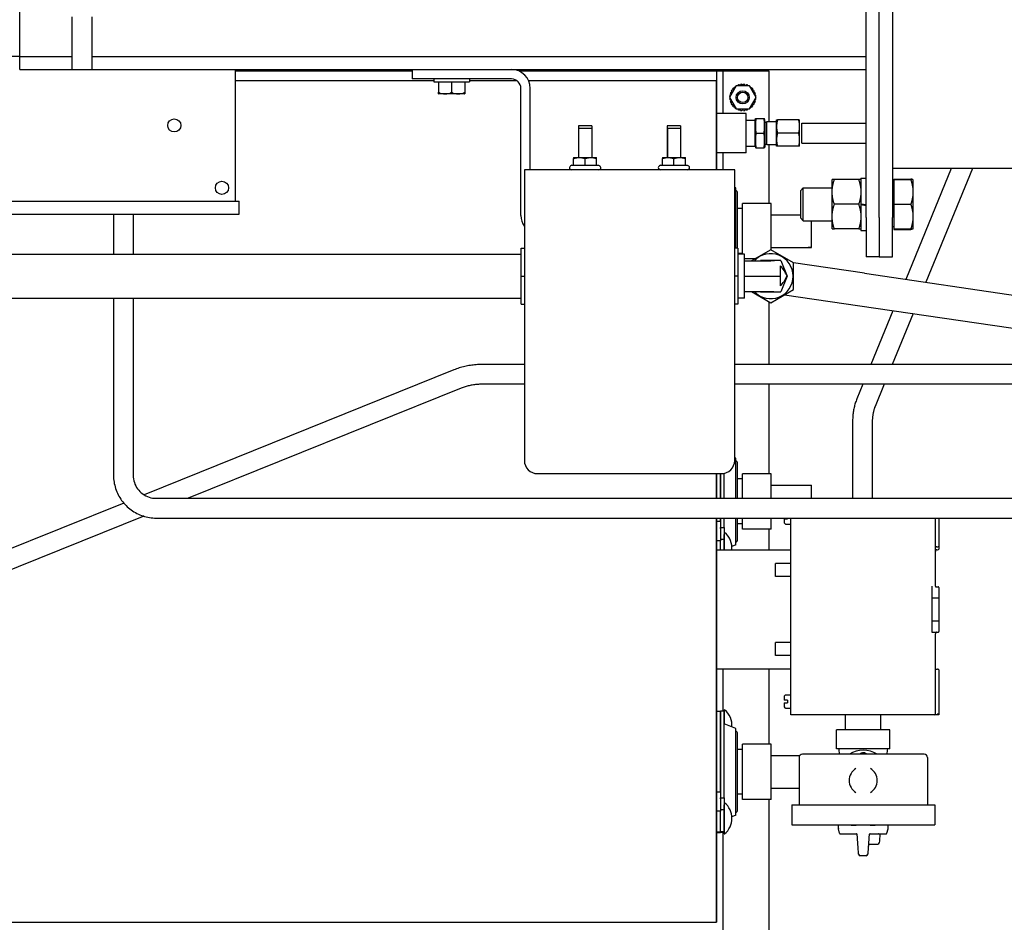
# Model space of a CAD drawing. Header units: inches. Extents: x 24 to 1128, y -94 to 748.
# Tile 467 of 546: x 455 to 474, y 502 to 519. Entities that reach past the tile are written whole.
import ezdxf

# ---------------------------------------------------------------- set-up
doc = ezdxf.new("R2010")
doc.units = ezdxf.units.IN
doc.header["$LTSCALE"] = 32
doc.header["$MEASUREMENT"] = 0
doc.layers.add('Dimension (ANSI)', color=7, linetype='Continuous', lineweight=25)
doc.layers.add('Visible (ANSI)', color=7, linetype='Continuous', lineweight=30)
doc.styles.add('Note Text (ANSI)', font='tahoma.ttf')
doc.dimstyles.new('Architectural (ANSI)', dxfattribs={"dimscale": 32, "dimtxt": 0.125, "dimasz": 0.098425, "dimexe": 0.125, "dimexo": 0.0625, "dimgap": 0.031496, "dimtad": 0, "dimtih": 1, "dimtoh": 1, "dimdec": 4, "dimrnd": 1e-08, "dimzin": 3, "dimdsep": 46, "dimlunit": 4, "dimtxsty": 'Note Text (ANSI)', "dimcen": 0.09, "dimdle": 0.393701, "dimclrd": 256, "dimclre": 256, "dimclrt": 256, "dimadec": 0, "dimazin": 3, "dimtfac": 0.96, "dimtofl": 0, "dimtmove": 0, "dimatfit": 3, "dimfxl": 1, "dimfrac": 2, "dimtolj": 1, "dimtzin": 12, "dimlwd": -1, "dimlwe": -1, "dimarcsym": 0})

# ---------------------------------------------------------------- blocks, each defined once
blk = doc.blocks.new('*D22')
at = {"layer": 'Defpoints', "color": 0, "transparency": 16777216}
for p in [(450.012, 697.62), (363.389, 480.059), (493.915, 480.059)]:
    blk.add_point(p, dxfattribs=at)
at = {"layer": 'Dimension (ANSI)', "transparency": 16777216}
for p, q in [((448.012, 697.62), (359.389, 697.62)), ((363.389, 694.471), (363.389, 595.373)), ((363.389, 483.209), (363.389, 588.307)), ((491.915, 480.059), (359.389, 480.059))]:
    blk.add_line(p, q, dxfattribs=at)
for points in [[(362.864, 694.471), (363.914, 694.471), (363.389, 697.62)], [(362.864, 483.209), (363.914, 483.209), (363.389, 480.059)]]:
    blk.add_solid(points, dxfattribs=at)
at = {"layer": 'Dimension (ANSI)', "transparency": 16777216, "insert": (350.24, 594.365), "char_height": 4, "attachment_point": 1, "style": 'Note Text (ANSI)'}
blk.add_mtext('\\A1;18\'-1 9/16"', dxfattribs=at)

msp = doc.modelspace()

# ---------------------------------------------------------------- linework, layer by layer
at = {"layer": 'Visible (ANSI)'}
for p, q in [((471.04029, 515.1213), (471.04029, 533.2463)), ((471.54029, 533.24628), (471.54029, 515.12128)), ((454.94385, 518.1838), (454.94385, 530.1838)), ((471.29029, 515.1213), (471.29029, 524.18379)), ((455.94429, 517.9338), (455.94429, 518.9338)), ((456.31929, 517.9338), (456.31929, 518.9338)), ((454.94385, 518.1838), (434.7923, 518.1838)), ((454.94385, 518.1838), (455.94429, 518.1838)), ((454.94385, 518.1838), (455.94429, 518.1838)), ((454.94385, 517.9338), (454.94385, 518.1838)), ((456.31929, 518.1838), (471.04029, 518.1838)), ((456.31929, 518.1838), (471.04029, 518.1838)), ((454.94385, 517.9338), (471.04029, 517.9338)), ((455.94429, 517.9338), (456.31929, 517.9338)), ((459.04029, 517.9338), (459.04029, 515.4338)), ((462.40796, 517.90349), (459.04029, 517.90349)), ((462.40796, 517.9338), (462.40796, 517.7545)), ((468.19385, 517.90349), (464.43946, 517.90349)), ((468.19385, 517.90349), (468.19385, 517.72419)), ((468.31885, 517.90349), (468.19385, 517.90349)), ((469.19385, 517.90349), (468.31885, 517.90349)), ((468.31885, 517.09919), (468.31885, 517.90349)), ((469.19385, 516.94294), (469.19385, 517.90349)), ((459.04029, 517.72419), (462.81996, 517.72419)), ((459.04029, 517.72419), (462.81996, 517.72419)), ((464.29517, 517.7545), (462.40796, 517.7545)), ((462.81996, 517.7545), (462.81996, 517.6995)), ((463.49596, 517.7545), (463.49596, 517.6995)), ((463.49596, 517.72419), (464.39492, 517.72419)), ((463.49596, 517.72419), (464.39492, 517.72419)), ((464.62136, 517.72419), (468.19385, 517.72419)), ((464.62136, 517.72419), (468.19385, 517.72419)), ((468.19385, 517.72419), (468.19385, 516.02571)), ((468.19385, 516.02571), (468.19385, 517.72419)), ((462.81996, 517.6995), (463.49596, 517.6995)), ((462.90796, 517.6995), (462.90796, 517.5003)), ((463.15796, 517.6995), (463.15796, 517.5003)), ((463.40796, 517.6995), (463.40796, 517.5003)), ((464.47447, 515.15941), (464.47447, 517.5752)), ((464.65377, 516.02571), (464.65377, 517.5752)), ((468.56756, 517.62224), (468.44126, 517.40349)), ((468.49243, 517.50049), (468.47553, 517.52528)), ((468.4894, 517.54735), (468.51906, 517.54288)), ((468.51906, 517.54288), (468.5081, 517.57081)), ((468.52654, 517.58924), (468.54445, 517.58221)), ((468.55192, 517.59515), (468.54999, 517.60795)), ((468.82015, 517.62224), (468.56756, 517.62224)), ((468.59815, 517.62224), (468.59909, 517.63483)), ((468.6237, 517.64344), (468.64338, 517.62224)), ((468.64435, 517.62224), (468.65295, 517.65012)), ((468.67885, 517.65304), (468.69385, 517.62706)), ((468.69385, 517.62706), (468.70885, 517.65304)), ((468.73476, 517.65012), (468.74336, 517.62224)), ((468.74433, 517.62224), (468.76401, 517.64344)), ((468.78862, 517.63483), (468.78956, 517.62224)), ((468.94645, 517.40349), (468.82015, 517.62224)), ((468.83772, 517.60795), (468.83579, 517.59515)), ((468.84326, 517.58221), (468.86117, 517.58924)), ((468.87961, 517.57081), (468.86865, 517.54288)), ((468.86865, 517.54288), (468.89831, 517.54735)), ((468.91218, 517.52528), (468.89528, 517.50049)), ((462.90796, 517.472), (462.90796, 517.5003)), ((463.03296, 517.4695), (462.91151, 517.4695)), ((463.28296, 517.4695), (463.03296, 517.4695)), ((463.40441, 517.4695), (463.28296, 517.4695)), ((463.40796, 517.5003), (463.40796, 517.472)), ((468.44126, 517.40349), (468.56756, 517.18474)), ((468.44852, 517.41606), (468.4443, 517.41849)), ((468.4443, 517.38849), (468.44852, 517.39092)), ((468.44722, 517.44439), (468.46871, 517.45102)), ((468.46871, 517.35596), (468.44722, 517.36258)), ((468.47205, 517.45681), (468.4539, 517.47364)), ((468.4539, 517.33333), (468.47205, 517.35017)), ((468.46251, 517.49825), (468.49243, 517.50049)), ((468.82015, 517.18474), (468.94645, 517.40349)), ((468.89528, 517.50049), (468.9252, 517.49825)), ((468.93381, 517.47364), (468.91566, 517.45681)), ((468.91566, 517.35017), (468.93381, 517.33333)), ((468.919, 517.45102), (468.94049, 517.44439)), ((468.94049, 517.36258), (468.919, 517.35596)), ((468.9434, 517.41849), (468.93919, 517.41606)), ((468.93919, 517.39092), (468.9434, 517.38849)), ((468.49243, 517.30649), (468.46251, 517.30873)), ((468.47553, 517.2817), (468.49243, 517.30649)), ((468.51906, 517.2641), (468.4894, 517.25962)), ((468.5081, 517.23617), (468.51906, 517.2641)), ((468.54445, 517.22477), (468.52654, 517.21774)), ((468.54999, 517.19903), (468.55192, 517.21183)), ((468.56756, 517.18474), (468.82015, 517.18474)), ((468.59909, 517.17214), (468.59815, 517.18474)), ((468.64338, 517.18474), (468.6237, 517.16353)), ((468.65295, 517.15686), (468.64435, 517.18474)), ((468.69385, 517.17992), (468.67885, 517.15394)), ((468.70885, 517.15394), (468.69385, 517.17992)), ((468.74336, 517.18474), (468.73476, 517.15686)), ((468.76401, 517.16353), (468.74433, 517.18474)), ((468.78956, 517.18474), (468.78862, 517.17214)), ((468.83579, 517.21183), (468.83772, 517.19903)), ((468.86117, 517.21774), (468.84326, 517.22477)), ((468.86865, 517.2641), (468.87961, 517.23617)), ((468.89831, 517.25962), (468.86865, 517.2641)), ((468.9252, 517.30873), (468.89528, 517.30649)), ((468.89528, 517.30649), (468.91218, 517.2817)), ((468.75685, 517.09919), (468.19385, 517.09919)), ((468.75685, 516.34919), (468.75685, 517.09919)), ((468.75685, 516.96893), (468.93079, 516.97197)), ((468.93079, 516.97197), (468.93605, 517.00519)), ((468.93079, 516.47641), (468.93079, 516.97197)), ((468.93605, 517.00519), (468.94293, 517.00519)), ((468.94293, 517.00519), (469.10022, 517.00519)), ((469.10022, 517.00519), (469.10788, 517.00519)), ((469.12079, 516.932), (469.10788, 517.00519)), ((469.33585, 516.84919), (469.33585, 516.97419)), ((469.75782, 516.97419), (469.35389, 516.97419)), ((469.77585, 516.84919), (469.77585, 516.97419)), ((465.82122, 516.86072), (465.57122, 516.86072)), ((465.57122, 516.86072), (465.57122, 516.26171)), ((465.82154, 516.81422), (465.57154, 516.81422)), ((465.57154, 516.81422), (465.57154, 516.26171)), ((465.82122, 516.86072), (465.82122, 516.81422)), ((465.82154, 516.81422), (465.82154, 516.26171)), ((467.50922, 516.86072), (467.25922, 516.86072)), ((467.25922, 516.86072), (467.25922, 516.26171)), ((467.50954, 516.81422), (467.25954, 516.81422)), ((467.25954, 516.81422), (467.25954, 516.26171)), ((467.50922, 516.86072), (467.50922, 516.81422)), ((467.50954, 516.81422), (467.50954, 516.26171)), ((469.12079, 516.51638), (469.12079, 516.932)), ((469.12079, 516.932), (469.1531, 516.932)), ((469.1531, 516.50544), (469.1531, 516.94294)), ((469.1531, 516.94294), (469.33585, 516.94294)), ((469.33585, 516.59919), (469.33585, 516.84919)), ((469.77585, 516.59919), (469.77585, 516.84919)), ((469.81645, 516.53669), (469.81645, 516.91169)), ((469.81645, 516.91169), (471.04029, 516.91169)), ((468.94293, 516.72419), (469.10022, 516.72419)), ((469.33585, 516.47419), (469.33585, 516.59919)), ((469.75782, 516.72419), (469.35389, 516.72419)), ((469.77585, 516.47419), (469.77585, 516.59919)), ((468.75685, 516.47944), (468.93079, 516.47641)), ((468.93079, 516.47641), (468.93605, 516.44319)), ((468.94293, 516.44319), (468.93605, 516.44319)), ((468.94293, 516.44319), (469.10022, 516.44319)), ((469.10788, 516.44319), (469.10022, 516.44319)), ((469.12079, 516.51638), (469.10788, 516.44319)), ((469.12079, 516.51638), (469.1531, 516.51638)), ((469.1531, 516.50544), (469.33585, 516.50544)), ((469.19385, 515.38969), (469.19385, 516.50544)), ((469.75782, 516.47419), (469.35389, 516.47419)), ((469.81645, 516.53669), (471.04029, 516.53669)), ((465.47754, 516.26171), (465.58704, 516.26171)), ((465.47754, 516.11428), (465.47754, 516.24215)), ((465.58704, 516.26171), (465.80604, 516.26171)), ((465.69654, 516.11428), (465.69654, 516.24215)), ((465.80604, 516.26171), (465.91554, 516.26171)), ((465.91554, 516.11428), (465.91554, 516.24215)), ((467.16554, 516.26171), (467.27504, 516.26171)), ((467.16554, 516.11428), (467.16554, 516.24215)), ((467.27504, 516.26171), (467.49404, 516.26171)), ((467.38454, 516.11428), (467.38454, 516.24215)), ((467.49404, 516.26171), (467.60354, 516.26171)), ((467.60354, 516.11428), (467.60354, 516.24215)), ((468.75685, 516.34919), (468.19385, 516.34919)), ((468.31885, 516.02571), (468.31885, 516.34919)), ((464.54029, 516.02571), (464.54029, 515.84211)), ((468.54014, 516.02571), (464.54029, 516.02571)), ((465.44366, 516.11428), (465.41954, 516.10035)), ((465.44366, 516.11428), (465.47754, 516.11428)), ((465.47754, 516.11428), (465.69654, 516.11428)), ((465.69654, 516.11428), (465.91554, 516.11428)), ((465.91554, 516.11428), (465.94942, 516.11428)), ((465.94942, 516.11428), (465.97354, 516.10035)), ((467.13166, 516.11428), (467.10754, 516.10035)), ((467.13166, 516.11428), (467.16554, 516.11428)), ((467.16554, 516.11428), (467.38454, 516.11428)), ((467.38454, 516.11428), (467.60354, 516.11428)), ((467.60354, 516.11428), (467.63742, 516.11428)), ((467.63742, 516.11428), (467.66154, 516.10035)), ((468.54014, 515.84211), (468.54014, 516.02571)), ((478.80329, 516.04941), (471.54029, 516.04941)), ((472.65433, 516.04941), (471.79311, 513.94553)), ((473.05953, 516.04941), (472.17542, 513.88962)), ((464.54029, 515.84211), (464.54029, 510.50281)), ((468.54014, 510.50281), (468.54014, 515.84211)), ((470.39329, 515.60567), (470.39329, 515.84005)), ((470.89842, 515.84005), (470.43516, 515.84005)), ((470.94029, 515.8713), (470.94029, 515.3838)), ((470.94029, 515.8713), (471.04029, 515.8713)), ((471.5653, 515.84892), (471.88905, 515.84892)), ((471.5653, 515.84892), (471.5653, 515.84005)), ((471.5653, 515.84005), (471.88905, 515.84005)), ((471.5653, 515.84005), (471.5653, 515.3713)), ((471.93092, 515.84005), (471.93077, 515.84031)), ((471.93092, 515.84005), (471.93092, 515.60567)), ((468.56296, 515.68336), (468.54014, 515.69313)), ((468.56296, 514.53522), (468.56296, 515.68336)), ((469.79029, 515.6297), (469.8444, 515.6838)), ((469.8444, 515.0588), (469.8444, 515.6838)), ((469.8444, 515.6838), (470.39329, 515.6838)), ((471.54029, 515.79317), (471.5653, 515.79317)), ((468.59435, 514.53522), (468.59435, 515.58419)), ((469.79029, 515.6297), (469.79029, 515.1129)), ((470.39329, 515.13692), (470.39329, 515.60567)), ((471.93092, 515.60567), (471.93092, 515.13692)), ((454.61842, 515.4338), (459.11842, 515.4338)), ((459.11842, 515.1838), (459.11842, 515.4338)), ((468.68585, 515.28969), (468.59435, 515.28969)), ((468.68585, 514.42522), (468.68585, 515.38969)), ((469.23085, 515.38969), (468.68585, 515.38969)), ((469.23085, 514.50546), (469.23085, 515.38969)), ((470.89842, 515.3713), (470.43516, 515.3713)), ((470.94029, 515.3838), (471.04029, 515.36616)), ((470.94029, 515.3838), (470.94029, 515.3588)), ((471.04029, 515.34116), (470.94029, 515.3588)), ((470.94029, 515.3588), (470.94029, 514.8713)), ((471.5653, 515.3713), (471.88905, 515.3713)), ((471.5653, 515.3713), (471.5653, 514.90255)), ((454.61842, 515.1838), (459.11842, 515.1838)), ((456.72779, 515.1838), (456.72779, 514.42522)), ((457.10279, 515.1838), (457.10279, 514.42522)), ((469.23085, 515.17469), (469.79029, 515.17469)), ((469.79029, 515.1129), (469.8444, 515.0588)), ((470.39329, 514.90255), (470.39329, 515.13692)), ((471.04029, 515.1213), (471.04029, 514.3713)), ((471.29029, 515.1213), (471.29029, 514.37158)), ((471.54029, 514.37129), (471.54029, 515.12128)), ((471.93092, 515.13692), (471.93092, 514.90255)), ((468.54029, 514.98011), (468.54014, 514.98011)), ((468.54029, 514.98011), (468.54029, 514.80081)), ((469.8444, 515.0588), (470.39329, 515.0588)), ((470.00285, 514.55287), (470.00285, 515.0588)), ((470.89842, 514.90255), (470.43516, 514.90255)), ((471.54029, 514.94942), (471.5653, 514.94942)), ((471.5653, 514.90255), (471.88905, 514.90255)), ((471.5653, 514.90255), (471.5653, 514.89367)), ((471.93092, 514.90255), (471.93077, 514.90228)), ((468.54029, 514.80081), (468.54014, 514.80081)), ((470.94029, 514.8713), (471.04029, 514.8713)), ((471.5653, 514.89367), (471.88905, 514.89367)), ((464.48129, 514.53522), (464.54029, 514.53522)), ((464.48129, 514.00522), (464.48129, 514.53522)), ((468.60029, 514.53522), (468.54014, 514.53522)), ((468.60029, 514.53522), (468.60029, 514.00522)), ((469.23085, 514.54969), (469.93985, 514.54969)), ((469.93985, 514.54969), (469.93985, 514.55287)), ((470.00285, 514.55287), (469.93985, 514.55287)), ((469.93985, 514.55151), (470.00285, 514.55151)), ((470.00285, 514.55151), (470.00285, 514.55287)), ((450.41345, 514.42522), (464.48129, 514.42522)), ((468.68585, 514.43469), (468.60029, 514.43469)), ((468.72529, 514.42522), (468.60029, 514.42522)), ((468.72529, 513.58522), (468.72529, 514.42522)), ((469.22529, 514.50867), (468.86078, 514.29822)), ((469.66129, 514.25695), (469.22529, 514.50867)), ((471.29029, 514.3713), (471.04029, 514.3713)), ((471.29029, 514.37158), (471.29029, 514.37129)), ((471.29029, 514.37129), (471.54029, 514.37129)), ((468.92394, 514.33469), (468.72529, 514.33469)), ((468.72529, 514.29822), (469.2255, 514.29822)), ((469.03183, 514.30272), (469.03002, 514.29822)), ((469.28762, 514.30272), (469.03183, 514.30272)), ((469.29668, 514.29822), (469.2255, 514.29822)), ((469.41829, 514.30272), (469.28762, 514.30272)), ((469.41279, 514.00885), (469.41279, 514.20139)), ((469.41829, 514.30272), (469.53803, 514.00587)), ((471.01084, 514.05993), (469.66051, 514.2574)), ((469.66129, 513.7535), (469.66129, 514.25695)), ((464.48129, 514.00522), (464.54029, 514.00522)), ((464.48129, 513.47522), (464.48129, 514.00522)), ((468.60029, 514.00522), (468.54014, 514.00522)), ((468.60029, 514.00522), (468.60029, 513.47522)), ((468.72529, 514.00522), (469.32701, 514.00522)), ((469.41279, 513.81898), (469.41279, 514.00885)), ((469.53829, 514.00522), (469.41829, 513.70722)), ((469.53829, 514.00522), (469.53803, 514.00587)), ((471.01084, 514.05993), (481.65279, 512.50366)), ((468.72529, 513.71222), (469.20902, 513.71222)), ((468.86078, 513.71222), (469.22529, 513.50178)), ((469.02983, 513.71222), (469.03183, 513.70722)), ((469.03183, 513.70722), (469.27284, 513.70722)), ((469.20902, 513.71222), (469.28335, 513.71222)), ((469.22529, 513.50178), (469.66129, 513.7535)), ((469.27284, 513.70722), (469.41829, 513.70722)), ((469.48459, 513.65148), (470.9204, 513.44151)), ((450.41345, 513.58522), (464.48129, 513.58522)), ((456.72779, 513.58522), (456.72779, 510.22038)), ((457.10279, 513.58522), (457.10279, 510.22038)), ((464.48129, 513.47522), (464.54029, 513.47522)), ((468.60029, 513.47522), (468.54014, 513.47522)), ((468.72529, 513.58522), (468.60029, 513.58522)), ((469.19385, 512.32599), (469.19385, 513.51993)), ((470.9204, 513.44151), (478.54848, 512.32599)), ((471.54915, 513.34956), (471.13015, 512.32599)), ((471.93146, 513.29365), (471.53535, 512.32599)), ((464.54029, 512.32599), (463.73009, 512.32599)), ((481.65279, 512.32599), (468.54014, 512.32599)), ((463.20127, 512.22419), (457.30782, 509.84976)), ((464.54029, 511.95099), (463.73009, 511.95099)), ((481.65279, 511.95099), (468.54014, 511.95099)), ((469.19385, 510.25069), (469.19385, 511.95099)), ((470.97664, 511.95099), (470.86282, 511.67294)), ((471.38184, 511.95099), (471.20987, 511.53088)), ((463.3414, 511.87636), (458.1453, 509.78288)), ((470.78211, 511.23852), (470.78211, 509.78288)), ((471.15711, 511.23852), (471.15711, 509.78288)), ((468.56296, 510.54436), (468.54014, 510.55413)), ((468.56296, 509.78288), (468.56296, 510.54436)), ((468.59435, 509.78288), (468.59435, 510.44519)), ((464.79029, 510.25281), (468.29014, 510.25281)), ((468.19385, 510.25281), (468.19385, 509.78288)), ((468.19385, 509.78288), (468.19385, 510.25281)), ((468.26855, 509.78288), (468.26855, 510.25281)), ((468.26855, 510.25281), (468.26855, 509.78288)), ((468.34325, 509.78288), (468.34325, 510.25851)), ((468.68585, 509.78288), (468.68585, 510.25069)), ((469.23085, 510.25069), (468.68585, 510.25069)), ((469.23085, 509.78288), (469.23085, 510.25069)), ((468.68585, 510.15069), (468.59435, 510.15069)), ((469.23085, 510.03569), (469.93985, 510.03569)), ((469.93985, 510.03387), (469.93985, 510.03569)), ((469.93985, 510.03387), (470.00285, 510.03387)), ((470.00285, 509.78288), (470.00285, 510.03387)), ((456.92132, 509.69404), (452.90196, 508.07467)), ((457.54029, 509.78288), (479.8166, 509.78288)), ((457.30269, 509.4434), (453.0421, 507.72684)), ((457.54029, 509.40788), (479.8166, 509.40788)), ((468.19385, 509.40788), (468.19385, 501.72419)), ((468.19385, 501.72419), (468.19385, 509.40788)), ((468.26855, 509.33977), (468.19385, 509.33977)), ((468.26855, 509.33977), (468.26855, 509.40788)), ((468.26855, 509.40788), (468.26855, 509.22951)), ((468.34325, 509.22951), (468.34325, 509.40788)), ((468.56296, 508.90202), (468.56296, 509.40788)), ((468.59435, 509.00119), (468.59435, 509.40788)), ((468.68585, 509.29569), (468.59435, 509.29569)), ((468.68585, 509.19569), (468.68585, 509.40788)), ((469.23085, 509.19569), (469.23085, 509.40788)), ((469.48418, 509.39489), (469.50918, 509.39489)), ((469.48418, 509.39489), (469.48418, 509.31989)), ((469.50918, 509.39489), (469.54418, 509.39489)), ((469.50918, 509.29489), (469.60918, 509.29489)), ((469.54418, 509.40788), (469.54418, 509.39489)), ((469.60918, 505.66989), (469.60918, 509.40788)), ((472.35918, 508.11607), (472.35918, 509.40788)), ((472.42168, 509.40788), (472.42168, 508.87469)), ((468.26855, 509.20781), (468.26855, 509.22951)), ((468.26855, 509.22951), (468.34325, 509.22951)), ((468.26855, 509.20781), (468.26855, 508.97329)), ((468.34325, 509.22951), (468.34325, 509.09442)), ((468.34325, 509.13629), (468.34886, 509.13629)), ((468.34325, 508.79489), (468.34325, 509.09442)), ((468.34886, 508.79489), (468.34886, 509.13629)), ((469.23085, 509.19569), (468.68585, 509.19569)), ((469.19385, 508.79489), (469.19385, 509.19569)), ((468.26855, 508.97329), (468.19385, 508.97329)), ((468.26855, 509.00537), (468.34325, 509.00537)), ((468.26855, 508.79489), (468.26855, 508.97329)), ((468.49115, 508.79489), (468.19385, 508.79489)), ((468.56296, 508.90202), (468.48707, 508.86952)), ((469.60918, 508.79489), (468.49115, 508.79489)), ((472.38418, 508.86026), (472.39668, 508.86026)), ((472.38418, 508.80386), (472.39668, 508.80386)), ((472.42168, 508.87469), (472.42168, 508.8183)), ((469.31544, 508.29489), (469.31544, 508.54489)), ((469.60918, 508.54489), (469.31544, 508.54489)), ((469.60918, 508.29489), (469.31544, 508.29489)), ((472.29668, 508.09435), (472.29668, 508.11607)), ((472.29668, 507.88844), (472.29668, 508.09435)), ((472.35918, 508.11607), (472.35918, 508.09435)), ((472.38418, 508.09903), (472.4093, 508.09903)), ((472.42168, 508.0886), (472.42168, 507.88844)), ((472.29668, 507.45544), (472.29668, 507.88844)), ((472.29668, 507.88844), (472.42168, 507.88844)), ((472.42168, 507.88844), (472.42168, 507.45544)), ((472.29668, 507.23688), (472.29668, 507.45544)), ((472.29668, 507.45544), (472.42168, 507.45544)), ((472.42168, 507.45544), (472.42168, 507.25145)), ((472.29668, 507.22956), (472.29668, 507.23688)), ((472.29668, 507.23688), (472.38418, 507.23688)), ((472.38418, 507.23688), (472.39668, 507.23688)), ((469.31544, 506.79489), (469.31544, 507.04489)), ((469.60918, 507.04489), (469.31544, 507.04489)), ((472.35918, 505.69489), (472.35918, 507.20946)), ((469.60918, 506.79489), (469.31544, 506.79489)), ((468.19385, 506.54489), (468.49115, 506.54489)), ((468.31885, 505.73969), (468.31885, 506.54489)), ((468.49115, 506.54489), (469.60918, 506.54489)), ((469.19385, 505.11169), (469.19385, 506.54489)), ((472.35918, 506.53591), (472.39668, 506.53591)), ((472.42168, 506.52148), (472.42168, 506.46509)), ((472.42168, 506.46509), (472.42168, 505.66989)), ((469.48418, 506.01989), (469.48418, 505.94489)), ((469.50918, 505.94489), (469.48418, 505.94489)), ((469.50918, 506.04489), (469.60918, 506.04489)), ((469.54418, 505.94489), (469.50918, 505.94489)), ((469.54418, 505.94489), (469.54418, 505.89489)), ((468.19385, 505.73969), (468.26855, 505.73969)), ((468.26855, 505.73969), (468.26855, 504.09051)), ((468.34325, 505.73969), (468.26855, 505.73969)), ((468.26855, 504.20077), (468.26855, 505.73969)), ((468.34325, 505.73969), (468.34325, 505.76509)), ((468.34325, 505.76509), (468.34886, 505.76509)), ((468.34325, 504.09051), (468.34325, 505.73969)), ((468.34886, 505.49706), (468.34886, 505.76509)), ((469.48418, 505.89489), (469.50918, 505.89489)), ((469.48418, 505.89489), (469.48418, 505.81989)), ((469.50918, 505.89489), (469.54418, 505.89489)), ((469.50918, 505.79489), (469.60918, 505.79489)), ((472.33418, 505.66989), (469.60918, 505.66989)), ((470.64668, 505.38389), (470.64668, 505.66989)), ((471.32168, 505.38389), (471.32168, 505.66989)), ((472.38418, 505.66989), (472.33418, 505.66989)), ((472.42168, 505.66989), (472.38418, 505.66989)), ((472.42168, 505.66989), (472.39668, 505.69489)), ((468.56296, 505.40536), (468.34325, 505.49946)), ((468.56296, 503.76302), (468.56296, 505.40536)), ((471.48918, 505.38389), (470.47918, 505.38389)), ((470.47918, 505.02389), (470.47918, 505.38389)), ((471.48918, 505.02389), (471.48918, 505.38389)), ((468.59435, 503.86219), (468.59435, 505.30619)), ((468.68585, 505.01169), (468.59435, 505.01169)), ((468.68585, 504.05669), (468.68585, 505.11169)), ((469.23085, 505.11169), (468.68585, 505.11169)), ((469.23085, 504.05669), (469.23085, 505.11169)), ((471.48918, 505.02389), (470.47918, 505.02389)), ((469.23085, 504.89669), (469.77875, 504.89669)), ((469.76418, 504.85639), (469.76418, 503.95389)), ((472.14118, 504.91939), (469.82718, 504.91939)), ((472.20418, 504.85639), (472.20418, 503.95389)), ((469.23085, 504.27169), (469.76418, 504.27169)), ((468.26855, 504.20077), (468.19385, 504.20077)), ((468.26855, 504.06881), (468.26855, 504.09051)), ((468.26855, 504.09051), (468.34325, 504.09051)), ((468.26855, 504.06881), (468.26855, 503.83429)), ((468.34325, 504.09051), (468.34325, 503.95542)), ((468.68585, 504.15669), (468.59435, 504.15669)), ((469.23085, 504.05669), (468.68585, 504.05669)), ((469.19385, 501.54449), (469.19385, 504.05669)), ((468.26855, 503.86637), (468.34325, 503.86637)), ((468.34325, 503.99729), (468.34886, 503.99729)), ((468.34325, 503.40329), (468.34325, 503.95542)), ((468.34886, 503.40329), (468.34886, 503.99729)), ((469.62518, 503.95389), (472.34318, 503.95389)), ((469.62518, 503.95389), (469.62518, 503.57889)), ((472.34318, 503.95389), (472.34318, 503.57889)), ((468.26855, 503.83429), (468.19385, 503.83429)), ((468.26855, 503.44482), (468.26855, 503.83429)), ((468.56296, 503.76302), (468.48707, 503.73052)), ((469.62518, 503.57889), (472.34318, 503.57889)), ((470.51174, 503.50451), (470.51174, 503.57889)), ((470.5342, 503.41809), (470.51241, 503.49942)), ((470.85322, 503.56098), (470.75786, 503.56098)), ((471.21049, 503.56098), (471.11513, 503.56098)), ((471.43415, 503.41809), (471.45595, 503.49942)), ((471.45662, 503.50451), (471.45662, 503.57889)), ((468.19385, 503.44482), (468.26855, 503.44482)), ((468.19385, 503.42869), (468.26855, 503.42869)), ((468.26855, 503.44482), (468.26855, 503.42869)), ((468.34325, 503.44482), (468.26855, 503.44482)), ((468.26855, 503.42869), (468.26855, 503.44482)), ((468.34325, 503.42869), (468.26855, 503.42869)), ((468.31885, 501.54449), (468.31885, 503.42869)), ((468.34325, 503.40329), (468.34886, 503.40329)), ((470.55321, 503.4035), (470.85279, 503.4035)), ((471.11556, 503.4035), (471.41514, 503.4035)), ((471.30038, 503.26364), (471.30526, 503.4035)), ((471.09764, 503.20664), (471.08905, 503.20664)), ((471.09764, 503.20664), (471.24136, 503.20664)), ((470.94423, 502.99011), (470.92764, 502.99011)), ((471.02412, 502.99011), (470.94423, 502.99011)), ((471.04072, 502.99011), (471.02412, 502.99011)), ((441.69385, 501.72419), (468.19385, 501.72419))]:
    msp.add_line(p, q, dxfattribs=at)
for centre, radius in [((468.69285, 517.40389), 0.125), ((468.69285, 517.40389), 0.09794), ((457.88404, 516.8713), 0.125), ((458.79029, 515.6838), 0.125)]:
    msp.add_circle(centre, radius, dxfattribs=at)
for centre, radius, start, end in [((464.29517, 517.5752), 0.3586, 0, 90), ((464.29517, 517.5752), 0.1793, 0, 90), ((468.69385, 517.40349), 0.25, 144.868384, 150.845902), ((468.69385, 517.40349), 0.25, 132.011241, 137.988759), ((468.69385, 517.40349), 0.25, 121.044976, 125.131616), ((468.69385, 517.40349), 0.25, 106.296956, 112.274473), ((468.69385, 517.40349), 0.25, 93.439813, 99.41733), ((468.69385, 517.40349), 0.25, 80.58267, 86.560187), ((468.69385, 517.40349), 0.25, 67.725527, 73.703044), ((468.69385, 517.40349), 0.25, 54.868384, 58.955024), ((468.69385, 517.40349), 0.25, 42.011241, 47.988759), ((468.69385, 517.40349), 0.25, 29.154098, 35.131616), ((463.15796, 517.82305), 0.43097, 234.543448, 235.121318), ((463.15796, 517.82305), 0.43097, 304.878682, 305.456552), ((468.69385, 517.40349), 0.25, 170.58267, 176.560187), ((468.69385, 517.40349), 0.25, 183.439813, 189.41733), ((468.69385, 517.40349), 0.25, 157.725527, 163.703044), ((468.69385, 517.40349), 0.25, 196.296956, 202.274473), ((468.69385, 517.40349), 0.25, 16.296956, 22.274473), ((468.69385, 517.40349), 0.25, 337.725527, 343.703044), ((468.69385, 517.40349), 0.25, 3.439813, 9.41733), ((468.69385, 517.40349), 0.25, 350.58267, 356.560187), ((468.69385, 517.40349), 0.25, 209.154098, 215.131616), ((468.69385, 517.40349), 0.25, 222.011241, 227.988759), ((468.69385, 517.40349), 0.25, 234.868384, 238.955024), ((468.69385, 517.40349), 0.25, 247.725527, 253.703044), ((468.69385, 517.40349), 0.25, 260.58267, 266.560187), ((468.69385, 517.40349), 0.25, 273.439813, 279.41733), ((468.69385, 517.40349), 0.25, 286.296956, 292.274473), ((468.69385, 517.40349), 0.25, 301.044976, 305.131616), ((468.69385, 517.40349), 0.25, 312.011241, 317.988759), ((468.69385, 517.40349), 0.25, 324.868384, 330.845902), ((465.43954, 516.06571), 0.04, 120, 270), ((465.95354, 516.06571), 0.04, 270, 60), ((467.12754, 516.06571), 0.04, 120, 270), ((467.64154, 516.06571), 0.04, 270, 60), ((468.52935, 515.58419), 0.065, 0, 58.863481), ((464.83307, 515.15941), 0.3586, 180, 215.267752), ((469.22529, 514.00522), 0.4275, 223.265508, 136.734491), ((464.79029, 510.50281), 0.25, 180, 270), ((468.29014, 510.50281), 0.25, 270, 0), ((468.52935, 510.44519), 0.065, 0, 58.863481), ((469.50918, 509.31989), 0.025, 180, 270), ((468.10215, 508.83929), 0.3861, 353.396599, 50.284863), ((468.52935, 509.00119), 0.065, 301.136519, 0), ((469.50918, 506.01989), 0.025, 90, 180), ((468.10215, 505.46809), 0.3861, 355.509815, 50.284863), ((469.50918, 505.81989), 0.025, 180, 270), ((472.33418, 505.69489), 0.025, 270, 0), ((468.52935, 505.30619), 0.065, 0, 58.863481), ((470.98418, 504.50389), 0.49213, 57.596586, 122.403414), ((469.82718, 504.85639), 0.063, 90, 180), ((470.98418, 504.50389), 0.44291, 87.905473, 92.094527), ((472.14118, 504.85639), 0.063, 0, 90), ((470.98418, 504.41939), 0.2665, 121.120014, 238.879986), ((470.98418, 504.41939), 0.2665, 301.120014, 58.879986), ((468.10215, 503.70029), 0.3861, 309.715137, 50.284863), ((468.52935, 503.86219), 0.065, 301.136519, 0), ((470.53142, 503.50451), 0.01969, 180, 195), ((471.43693, 503.50451), 0.01969, 345, 0), ((470.55321, 503.42318), 0.01969, 195, 270), ((471.41514, 503.42318), 0.01969, 270, 345), ((471.24136, 503.2657), 0.05906, 270, 358), ((470.92764, 503.02161), 0.0315, 183.962772, 270), ((471.04072, 503.02161), 0.0315, 270, 356.037228)]:
    msp.add_arc(centre, radius, start, end, dxfattribs=at)
for centre, major_axis, ratio, start_param, end_param in [((463.03296, 517.82305), (0, -0.35355), 0.8660254, 5.86265097, 6.28318531), ((463.03296, 517.82305), (0, -0.35355), 0.8660254, 0, 0.42053434), ((463.28296, 517.82305), (0, -0.35355), 0.8660254, 5.86265097, 6.28318531), ((463.28296, 517.82305), (0, -0.35355), 0.8660254, 0, 0.42053434), ((469.35087, 513.87642), (-0.17593, 0.43616), 0.472029, 5.7775229, 5.8117774), ((469.35087, 513.87642), (-0.17593, 0.43616), 0.472029, 4.82397816, 5.34536824), ((469.37553, 514.24622), (0.22755, 0.15368), 0.81583737, 4.02092654, 4.08513056), ((469.34566, 514.17203), (-0.19068, -0.47352), 0.47211509, 0.93671875, 1.4103529), ((469.34566, 514.17203), (-0.19068, -0.47352), 0.47211509, 0.45577446, 0.49251258), ((472.38418, 508.84582), (-0.025, 0), 0.57735027, 4.71238898, 6.28318531), ((472.38418, 508.775), (0, 0.02887), 0.8660254, 0, 1.57079633), ((472.39668, 508.87469), (0.025, 0), 0.57735027, 4.71238898, 6.28318531), ((472.39668, 508.8183), (-0.025, 0), 0.57735027, 1.57079633, 3.14159265), ((472.39668, 508.07403), (-0.02168, -0.02168), 0.57370651, 3.14432979, 3.6624543), ((472.39668, 508.0886), (-0.025, 0), 0.57186738, 3.14159265, 3.66519143), ((472.38418, 507.20946), (0, 0.02878), 0.86874955, 0.79745269, 1.57079633), ((472.39668, 507.25145), (0.025, 0), 0.58281586, 4.71238898, 6.28318531), ((472.39668, 506.52148), (0.025, 0), 0.57735027, 0, 1.57079633), ((470.92764, 503.02161), (-0.03143, -0.00211), 0.26618209, 6.28108095, 6.28379196), ((471.04072, 503.02161), (0.03143, -0.00211), 0.26618209, 6.28257866, 6.28528967)]:
    msp.add_ellipse(centre, major_axis=major_axis, ratio=ratio, start_param=start_param, end_param=end_param, dxfattribs=at)
for points, weights in [([(468.94293, 517.00519), (468.93008, 516.86469), (468.94293, 516.72419)], [1.0210235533, 1.1789764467, 1.0210235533]), ([(469.10022, 516.72419), (469.11452, 516.86469), (469.10022, 517.00519)], [1.0210235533, 1.1789764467, 1.0210235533]), ([(469.33585, 516.97419), (469.33585, 516.97419), (469.35389, 516.97419)], [1, 1.05684474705, 1.0367295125]), ([(469.35389, 516.97419), (469.33585, 516.9072), (469.33585, 516.84919)], [1.0367295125, 1.05684474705, 1]), ([(469.77585, 516.84919), (469.77585, 516.9072), (469.75782, 516.97419)], [1, 1.05684474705, 1.0367295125]), ([(469.75782, 516.97419), (469.77585, 516.97419), (469.77585, 516.97419)], [1.0367295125, 1.05684474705, 1]), ([(469.33585, 516.84919), (469.33585, 516.79118), (469.35389, 516.72419)], [1, 1.05684474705, 1.0367295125]), ([(469.75782, 516.72419), (469.77585, 516.79118), (469.77585, 516.84919)], [1.0367295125, 1.05684474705, 1]), ([(468.94293, 516.72419), (468.93008, 516.58369), (468.94293, 516.44319)], [1.0210235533, 1.1789764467, 1.0210235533]), ([(469.10022, 516.44319), (469.11452, 516.58369), (469.10022, 516.72419)], [1.0210235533, 1.1789764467, 1.0210235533]), ([(469.35389, 516.72419), (469.33585, 516.6572), (469.33585, 516.59919)], [1.0367295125, 1.05684474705, 1]), ([(469.33585, 516.59919), (469.33585, 516.54118), (469.35389, 516.47419)], [1, 1.05684474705, 1.0367295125]), ([(469.77585, 516.59919), (469.77585, 516.6572), (469.75782, 516.72419)], [1, 1.05684474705, 1.0367295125]), ([(469.75782, 516.47419), (469.77585, 516.54118), (469.77585, 516.59919)], [1.0367295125, 1.05684474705, 1]), ([(469.35389, 516.47419), (469.33585, 516.47419), (469.33585, 516.47419)], [1.0367295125, 1.05684474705, 1]), ([(469.77585, 516.47419), (469.77585, 516.47419), (469.75782, 516.47419)], [1, 1.05684474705, 1.0367295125]), ([(465.47754, 516.26171), (465.47754, 516.26171), (465.47754, 516.24215)], [1, 1.0379548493, 1]), ([(465.47754, 516.24215), (465.53622, 516.26171), (465.58704, 516.26171)], [1, 1.0379548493, 1]), ([(465.58704, 516.26171), (465.63786, 516.26171), (465.69654, 516.24215)], [1, 1.0379548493, 1]), ([(465.69654, 516.24215), (465.75522, 516.26171), (465.80604, 516.26171)], [1, 1.0379548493, 1]), ([(465.80604, 516.26171), (465.85686, 516.26171), (465.91554, 516.24215)], [1, 1.0379548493, 1]), ([(465.91554, 516.24215), (465.91554, 516.26171), (465.91554, 516.26171)], [1, 1.0379548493, 1]), ([(467.16554, 516.26171), (467.16554, 516.26171), (467.16554, 516.24215)], [1, 1.0379548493, 1]), ([(467.16554, 516.24215), (467.22422, 516.26171), (467.27504, 516.26171)], [1, 1.0379548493, 1]), ([(467.27504, 516.26171), (467.32586, 516.26171), (467.38454, 516.24215)], [1, 1.0379548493, 1]), ([(467.38454, 516.24215), (467.44322, 516.26171), (467.49404, 516.26171)], [1, 1.0379548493, 1]), ([(467.49404, 516.26171), (467.54486, 516.26171), (467.60354, 516.24215)], [1, 1.0379548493, 1]), ([(467.60354, 516.24215), (467.60354, 516.26171), (467.60354, 516.26171)], [1, 1.0379548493, 1]), ([(470.43516, 515.84005), (470.39329, 515.84005), (470.39329, 515.84005)], [1, 1.0379548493, 1]), ([(470.39329, 515.60567), (470.39329, 515.71445), (470.43516, 515.84005)], [1, 1.0379548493, 1]), ([(470.89842, 515.84005), (470.94029, 515.71445), (470.94029, 515.60567)], [1, 1.0379548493, 1]), ([(470.94029, 515.84005), (470.94029, 515.84005), (470.89842, 515.84005)], [1, 1.0379548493, 1]), ([(471.93077, 515.84031), (471.92846, 515.84431), (471.88905, 515.84892)], [1.0043418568, 1.03564311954, 1]), ([(471.88905, 515.84892), (471.89057, 515.84446), (471.89203, 515.84005)], [1, 1.00132679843, 1.00256083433]), ([(471.93092, 515.84005), (471.93092, 515.84005), (471.88905, 515.84005)], [1, 1.0379548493, 1]), ([(471.88905, 515.84005), (471.93092, 515.71445), (471.93092, 515.60567)], [1, 1.0379548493, 1]), ([(470.43516, 515.3713), (470.39329, 515.4969), (470.39329, 515.60567)], [1, 1.0379548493, 1]), ([(470.94029, 515.60567), (470.94029, 515.4969), (470.89842, 515.3713)], [1, 1.0379548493, 1]), ([(471.93092, 515.60567), (471.93092, 515.4969), (471.88905, 515.3713)], [1, 1.0379548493, 1]), ([(470.39329, 515.13692), (470.39329, 515.2457), (470.43516, 515.3713)], [1, 1.0379548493, 1]), ([(470.89842, 515.3713), (470.94029, 515.2457), (470.94029, 515.13692)], [1, 1.0379548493, 1]), ([(471.88905, 515.3713), (471.93092, 515.2457), (471.93092, 515.13692)], [1, 1.0379548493, 1]), ([(470.43516, 514.90255), (470.39329, 515.02815), (470.39329, 515.13692)], [1, 1.0379548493, 1]), ([(470.94029, 515.13692), (470.94029, 515.02815), (470.89842, 514.90255)], [1, 1.0379548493, 1]), ([(471.93092, 515.13692), (471.93092, 515.02815), (471.88905, 514.90255)], [1, 1.0379548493, 1]), ([(470.39329, 514.90255), (470.39329, 514.90255), (470.43516, 514.90255)], [1, 1.0379548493, 1]), ([(470.89842, 514.90255), (470.94029, 514.90255), (470.94029, 514.90255)], [1, 1.0379548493, 1]), ([(471.88905, 514.90255), (471.93092, 514.90255), (471.93092, 514.90255)], [1, 1.0379548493, 1]), ([(471.93088, 514.90255), (471.92969, 514.89843), (471.88905, 514.89367)], [1.00223866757, 1.03680040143, 1]), ([(470.95887, 504.94388), (470.93717, 504.93136), (470.91644, 504.91939)], [1.08836347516, 1.10325166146, 1.11472930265]), ([(471.05191, 504.91939), (471.03119, 504.93136), (471.00949, 504.94388)], [1.11472930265, 1.10325166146, 1.08836347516])]:
    msp.add_rational_spline(points, weights, degree=2, dxfattribs=at)
for points, knots in [([(469.34348, 514.00572), (469.35144, 514.0062), (469.35939, 514.00663), (469.38293, 514.00778), (469.39827, 514.00838), (469.41279, 514.00885)], [-1.202160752, -1.202160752, -1.202160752, -1.202160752, -1.144463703, -1.144463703, -1.029546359, -1.029546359, -1.029546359, -1.029546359]), ([(469.53588, 514.00752), (469.53663, 514.00723), (469.53718, 514.0069), (469.53755, 514.00655), (469.53777, 514.00634), (469.53793, 514.00611), (469.53803, 514.00587)], [3.419892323, 3.419892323, 3.419892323, 3.419892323, 3.4622615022, 3.4622615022, 3.4622615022, 3.4876554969, 3.4876554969, 3.4876554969, 3.4876554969]), ([(463.73009, 512.32599), (463.69385, 512.32599), (463.65761, 512.32461), (463.58537, 512.31912), (463.54937, 512.31501), (463.47784, 512.30407), (463.44232, 512.29724), (463.37197, 512.28089), (463.33715, 512.27138), (463.26844, 512.24974), (463.23456, 512.2376), (463.20127, 512.22419)], [1.570796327, 1.570796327, 1.570796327, 1.570796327, 1.654801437, 1.654801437, 1.738806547, 1.738806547, 1.822811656, 1.822811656, 1.906816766, 1.906816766, 1.990821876, 1.990821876, 1.990821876, 1.990821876]), ([(463.73009, 511.95099), (463.70333, 511.95099), (463.67656, 511.94997), (463.62324, 511.94592), (463.59668, 511.94289), (463.54398, 511.93482), (463.51783, 511.92979), (463.46615, 511.91779), (463.44062, 511.91081), (463.39036, 511.89498), (463.36563, 511.88612), (463.3414, 511.87636)], [1.570796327, 1.570796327, 1.570796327, 1.570796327, 1.654801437, 1.654801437, 1.738806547, 1.738806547, 1.822811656, 1.822811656, 1.906816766, 1.906816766, 1.990821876, 1.990821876, 1.990821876, 1.990821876]), ([(470.86282, 511.67294), (470.85203, 511.64659), (470.84235, 511.61947), (470.82514, 511.56399), (470.81761, 511.53563), (470.80471, 511.47795), (470.79933, 511.44863), (470.79073, 511.38934), (470.7875, 511.35937), (470.78319, 511.29911), (470.78211, 511.26881), (470.78211, 511.23852)], [4.091905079, 4.091905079, 4.091905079, 4.091905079, 4.216001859, 4.216001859, 4.340098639, 4.340098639, 4.46419542, 4.46419542, 4.5882922, 4.5882922, 4.71238898, 4.71238898, 4.71238898, 4.71238898]), ([(471.20987, 511.53088), (471.20344, 511.51516), (471.1974, 511.49834), (471.1864, 511.46289), (471.18144, 511.44426), (471.17279, 511.40561), (471.16911, 511.38559), (471.16317, 511.34464), (471.1609, 511.32369), (471.15788, 511.28134), (471.15711, 511.25993), (471.15711, 511.23852)], [4.091905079, 4.091905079, 4.091905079, 4.091905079, 4.216001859, 4.216001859, 4.340098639, 4.340098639, 4.46419542, 4.46419542, 4.5882922, 4.5882922, 4.71238898, 4.71238898, 4.71238898, 4.71238898]), ([(456.72779, 510.22038), (456.72779, 510.1353), (456.74127, 510.05022), (456.79385, 509.88838), (456.83295, 509.81164), (456.93298, 509.67397), (456.99388, 509.61307), (457.13155, 509.51305), (457.20829, 509.47394), (457.37013, 509.42136), (457.4552, 509.40788), (457.54029, 509.40788)], [4.71238898, 4.71238898, 4.71238898, 4.71238898, 5.02654825, 5.02654825, 5.34070751, 5.34070751, 5.65486678, 5.65486678, 5.96902604, 5.96902604, 6.28318531, 6.28318531, 6.28318531, 6.28318531]), ([(457.10279, 510.22038), (457.10279, 510.17457), (457.11005, 510.12876), (457.13836, 510.04161), (457.15942, 510.00029), (457.21327, 509.92616), (457.24607, 509.89337), (457.3202, 509.83951), (457.36152, 509.81845), (457.44867, 509.79014), (457.49447, 509.78288), (457.54029, 509.78288)], [4.71238898, 4.71238898, 4.71238898, 4.71238898, 5.02654825, 5.02654825, 5.34070751, 5.34070751, 5.65486678, 5.65486678, 5.96902604, 5.96902604, 6.28318531, 6.28318531, 6.28318531, 6.28318531]), ([(472.35918, 508.10554), (472.35995, 508.1049), (472.36127, 508.104), (472.36402, 508.10271), (472.36501, 508.1023), (472.36791, 508.10127), (472.37004, 508.10068), (472.37468, 508.09973), (472.37726, 508.09936), (472.38131, 508.09908), (472.38275, 508.09902), (472.38418, 508.09902)], [0, 0, 0, 0, 0.0279463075, 0.0279463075, 0.0404058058, 0.0404058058, 0.0605886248, 0.0605886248, 0.0810485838, 0.0810485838, 0.0919578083, 0.0919578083, 0.0919578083, 0.0919578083]), ([(472.38418, 507.23688), (472.38146, 507.23688), (472.37854, 507.23651), (472.37309, 507.23482), (472.37056, 507.23349), (472.36774, 507.23113), (472.36699, 507.23036), (472.36629, 507.22956)], [0, 0, 0, 0, 0.0207142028, 0.0207142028, 0.0414284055, 0.0414284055, 0.0489172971, 0.0489172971, 0.0489172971, 0.0489172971]), ([(470.53447, 504.91939), (470.53404, 504.92359), (470.53361, 504.9278), (470.53012, 504.96222), (470.52712, 504.99293), (470.52419, 505.02389)], [2.073402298, 2.073402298, 2.073402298, 2.073402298, 2.107186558, 2.107186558, 2.349204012, 2.349204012, 2.349204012, 2.349204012]), ([(470.95887, 504.94388), (470.95929, 504.94413), (470.95973, 504.94436), (470.96262, 504.94575), (470.96536, 504.94641), (470.96799, 504.94651)], [-0.1074861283, -0.1074861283, -0.1074861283, -0.1074861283, -0.1038007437, -0.1038007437, -0.0837365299, -0.0837365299, -0.0837365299, -0.0837365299]), ([(471.00036, 504.94651), (471.003, 504.94641), (471.00574, 504.94575), (471.00862, 504.94436), (471.00906, 504.94413), (471.00949, 504.94388)], [-0.241402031, -0.241402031, -0.241402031, -0.241402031, -0.2213378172, -0.2213378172, -0.2176524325, -0.2176524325, -0.2176524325, -0.2176524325]), ([(470.87157, 503.38615), (470.87149, 503.38743), (470.87124, 503.38881), (470.87036, 503.39166), (470.86969, 503.39315), (470.86779, 503.39622), (470.86646, 503.39778), (470.86336, 503.40037), (470.86157, 503.40142), (470.85775, 503.40293), (470.85567, 503.40338), (470.85335, 503.40349), (470.85307, 503.4035), (470.85279, 503.4035)], [0, 0, 0, 0, 0.0116196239, 0.0116196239, 0.0245013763, 0.0245013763, 0.0402977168, 0.0402977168, 0.0562289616, 0.0562289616, 0.0726376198, 0.0726376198, 0.0749058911, 0.0749058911, 0.0749058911, 0.0749058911]), ([(471.11556, 503.4035), (471.11366, 503.4035), (471.11171, 503.40318), (471.10794, 503.40197), (471.1061, 503.40104), (471.10275, 503.39862), (471.10124, 503.39707), (471.09892, 503.3937), (471.09804, 503.39186), (471.0971, 503.38871), (471.09686, 503.38738), (471.09678, 503.38615)], [0, 0, 0, 0, 0.0153615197, 0.0153615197, 0.0312383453, 0.0312383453, 0.047810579, 0.047810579, 0.0636677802, 0.0636677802, 0.074880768, 0.074880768, 0.074880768, 0.074880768]), ([(471.2783, 503.4035), (471.2783, 503.4035), (471.27816, 503.40347), (471.27802, 503.40342), (471.27799, 503.4034), (471.27799, 503.4034)], [0.0020072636, 0.0020072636, 0.0020072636, 0.0020072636, 0.0186228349, 0.0186228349, 0.026274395, 0.026274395, 0.026274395, 0.026274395]), ([(471.09942, 503.20664), (471.09942, 503.20664), (471.09942, 503.20664), (471.09942, 503.20664), (471.09941, 503.20664), (471.09941, 503.20664), (471.09941, 503.20664), (471.0994, 503.20664), (471.0994, 503.20664), (471.09938, 503.20664), (471.09937, 503.20664), (471.09934, 503.20664), (471.09932, 503.20664), (471.09925, 503.20664), (471.0992, 503.20664), (471.099, 503.20664), (471.09885, 503.20663), (471.09826, 503.20661), (471.09781, 503.20657), (471.09602, 503.20632), (471.09469, 503.20596), (471.09186, 503.2048), (471.09036, 503.20388), (471.0878, 503.20166), (471.08671, 503.20033), (471.08503, 503.19746), (471.08441, 503.1959), (471.08388, 503.19352), (471.08376, 503.19273), (471.08371, 503.19194)], [0, 0, 0, 0, 0.0000712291, 0.0000712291, 0.0001000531, 0.0001000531, 0.0001144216, 0.0001144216, 0.0001435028, 0.0001435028, 0.0002586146, 0.0002586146, 0.0003851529, 0.0003851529, 0.0007647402, 0.0007647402, 0.0019035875, 0.0019035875, 0.0053230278, 0.0053230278, 0.0156564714, 0.0156564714, 0.0286756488, 0.0286756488, 0.0414530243, 0.0414530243, 0.0540085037, 0.0540085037, 0.0600300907, 0.0600300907, 0.0600300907, 0.0600300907])]:
    msp.add_open_spline(points, degree=3, knots=knots, dxfattribs=at)
for points in [[(471.44418, 505.02389), (471.44084, 504.98865), (471.43741, 504.95368), (471.43389, 504.91939)], [(470.89621, 503.01959), (470.88801, 503.14191), (470.87981, 503.26414), (470.87157, 503.38616)], [(471.09678, 503.38616), (471.08855, 503.26414), (471.08034, 503.14191), (471.07215, 503.01959)], [(471.08371, 503.19194), (471.07985, 503.13452), (471.076, 503.07707), (471.07215, 503.01959)]]:
    msp.add_open_spline(points, degree=3, dxfattribs=at)

# ---------------------------------------------------------------- dimensions: what is measured, and where the dimension line sits
at = {"layer": 'Dimension (ANSI)'}
dim = msp.add_linear_dim(base=(363.38871, 480.05891), p1=(450.01179, 697.62041), p2=(493.91529, 480.05891), angle=270, dimstyle='Architectural (ANSI)', override={"dimgap": 0.031496, "dimdec": 4, "dimlfac": 1, "dimtol": 0, "dimlim": 0, "dimtp": 0, "dimtm": 0, "dimtdec": 2, "dimatfit": 1}, dxfattribs=at)
dim.commit()
dim.dimension.update_dxf_attribs({"geometry": '*D22', "text_midpoint": (363.38871, 591.83966), "dimtype": 160})

doc.saveas('drawing.dxf')
